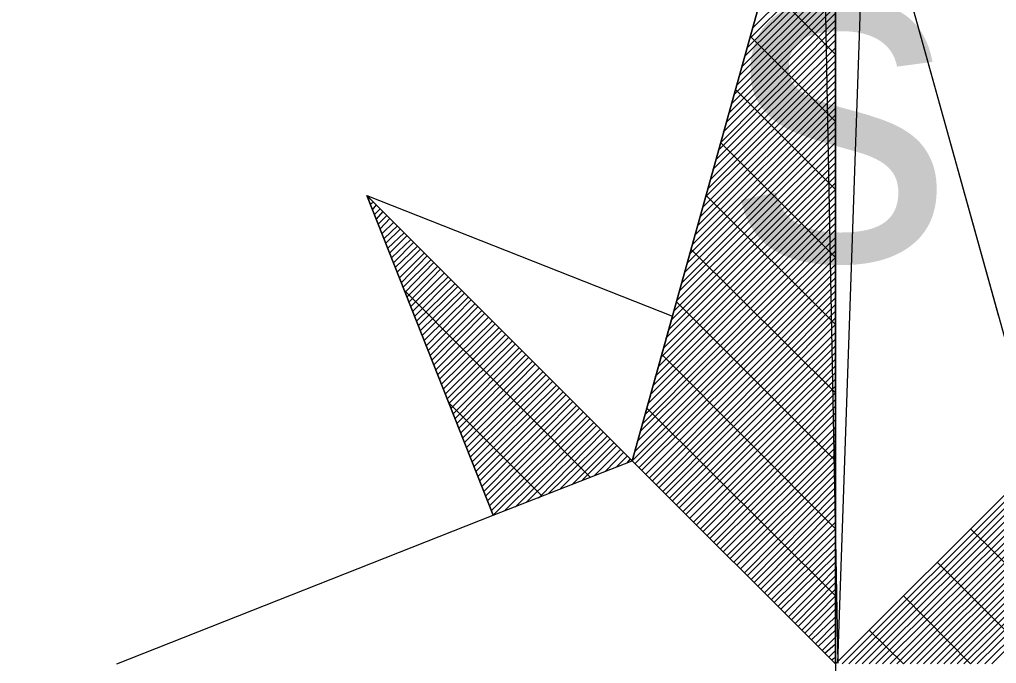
# Model space of a CAD drawing. Extents: x -729889 to -691139, y -995431 to -974354.
# Drawn here: x -725498.002 to -725496.228, y -978471.509 to -978470.34 of the extents above; entities that cross this region are included whole.
import ezdxf

# ---------------------------------------------------------------- set-up
doc = ezdxf.new("R2010")
doc.units = 0
for name, color, linetype in [('Atributy', 7, 'Continuous'), ('Skutečně zaměřené kabelové vedení', 7, 'Continuous'), ('Světelný bod se zemním svítidlem', 7, 'Continuous')]:
    doc.layers.add(name, color=color, linetype=linetype)

# ---------------------------------------------------------------- blocks, each defined once
blk = doc.blocks.new('Světlo')
at = {"layer": 'Světelný bod se zemním svítidlem'}
for p, q in [((-0.3687, 0.3687), (0, 1.6939)), ((0, 1.6939), (-0.3687, 0.3687)), ((-0.2957, 0.6313), (0, 1.6939)), ((0, 1.6939), (0.3687, 0.3687)), ((0, 0), (0, 1.6939)), ((0, 1.6939), (0.2957, 0.6313)), ((0, 1.6939), (0, -1.3043)), ((-0.1513, 1.153), (0, 1.3043)), ((-0.16, 1.1183), (0, 1.2783)), ((-0.1548, 1.1357), (0, 1.2904)), ((-0.1652, 1.1026), (0, 1.2661)), ((-0.1739, 1.0678), (0, 1.2417)), ((-0.1687, 1.0852), (0, 1.2539)), ((-0.1791, 1.0504), (0, 1.2296)), ((0, 1.1061), (-0.127, 1.2348)), ((-0.1843, 1.033), (0, 1.2174)), ((-0.193, 1), (0, 1.193)), ((-0.1878, 1.0174), (0, 1.2052)), ((-0.1983, 0.9826), (0, 1.1809)), ((-0.207, 0.9478), (0, 1.1565)), ((-0.2035, 0.9652), (0, 1.1687)), ((-0.2122, 0.9322), (0, 1.1443)), ((0, 0.9843), (-0.1548, 1.1391)), ((-0.2226, 0.8974), (0, 1.1183)), ((-0.2174, 0.9148), (0, 1.1322)), ((-0.2261, 0.88), (0, 1.1061)), ((-0.2365, 0.847), (0, 1.0817)), ((-0.2313, 0.8626), (0, 1.0939)), ((-0.24, 0.8296), (0, 1.0696)), ((-0.2452, 0.8122), (0, 1.0574)), ((0, 1.0522), (0, 1.0504)), ((-0.2557, 0.7774), (0, 1.033)), ((-0.2504, 0.7948), (0, 1.0452)), ((0, 0.8609), (-0.1809, 1.0417)), ((-0.2591, 0.7617), (0, 1.0209)), ((-0.2696, 0.727), (0, 0.9965)), ((-0.2643, 0.7443), (0, 1.0087)), ((-0.2748, 0.7096), (0, 0.9843)), ((-0.2835, 0.6765), (0, 0.96)), ((-0.2783, 0.6922), (0, 0.9722)), ((-0.2887, 0.6591), (0, 0.9461)), ((0, 0.7374), (-0.2087, 0.9461)), ((-0.2922, 0.6417), (0, 0.9339)), ((-0.3026, 0.607), (0, 0.9096)), ((-0.2974, 0.6243), (0, 0.9217)), ((-0.3078, 0.5913), (0, 0.8974)), ((-0.3165, 0.5565), (0, 0.873)), ((-0.3113, 0.5739), (0, 0.8852)), ((-0.3217, 0.5391), (0, 0.8609)), ((-0.3687, 0.3687), (-0.8504, 0.8504)), ((-0.8504, 0.8504), (-0.6209, 0.2696)), ((-0.6209, 0.2696), (-0.8504, 0.8504)), ((-0.8504, 0.8504), (-0.2957, 0.6313)), ((-0.3687, 0.3687), (-0.8504, 0.8504)), ((-0.847, 0.8435), (-0.8452, 0.8452)), ((-0.8435, 0.8348), (-0.8383, 0.8383)), ((-0.3304, 0.5061), (0, 0.8365)), ((-0.327, 0.5217), (0, 0.8487)), ((0, 0.6157), (-0.2348, 0.8504)), ((-0.84, 0.8243), (-0.833, 0.833)), ((-0.8365, 0.8157), (-0.8261, 0.8261)), ((-0.833, 0.807), (-0.8209, 0.8209)), ((-0.3357, 0.4887), (0, 0.8243)), ((-0.8296, 0.7983), (-0.8139, 0.8139)), ((-0.8261, 0.7896), (-0.8087, 0.8087)), ((-0.8226, 0.7809), (-0.8017, 0.8017)), ((-0.3443, 0.4539), (0, 0.8)), ((-0.3409, 0.4713), (0, 0.8122)), ((-0.8191, 0.7722), (-0.7948, 0.7948)), ((-0.8157, 0.7635), (-0.7896, 0.7896)), ((-0.8122, 0.7548), (-0.7826, 0.7826)), ((-0.3496, 0.4365), (0, 0.7878)), ((-0.8087, 0.7461), (-0.7774, 0.7774)), ((-0.8052, 0.7374), (-0.7704, 0.7704)), ((-0.8017, 0.7287), (-0.7652, 0.7652)), ((-0.3548, 0.4209), (0, 0.7739)), ((-0.7983, 0.72), (-0.7583, 0.7583)), ((-0.7948, 0.7113), (-0.753, 0.753)), ((-0.7913, 0.7009), (-0.7461, 0.7461)), ((-0.3635, 0.3861), (0, 0.7496)), ((-0.36, 0.4035), (0, 0.7617)), ((0, 0.4922), (-0.2626, 0.753)), ((-0.7878, 0.6922), (-0.7409, 0.7409)), ((-0.7843, 0.6835), (-0.7339, 0.7339)), ((-0.7809, 0.6748), (-0.7287, 0.7287)), ((-0.3687, 0.3687), (0, 0.7374)), ((-0.7774, 0.6661), (-0.7217, 0.7217)), ((-0.7739, 0.6574), (-0.7165, 0.7165)), ((-0.7704, 0.6487), (-0.7096, 0.7096)), ((-0.3635, 0.3635), (0, 0.7252)), ((-0.3565, 0.3565), (0, 0.713)), ((-0.767, 0.64), (-0.7026, 0.7026)), ((-0.7635, 0.6313), (-0.6974, 0.6974)), ((-0.3513, 0.3513), (0, 0.7009)), ((-0.4452, 0.3391), (-0.7809, 0.6765)), ((-0.76, 0.6226), (-0.6904, 0.6904)), ((-0.7565, 0.6139), (-0.6852, 0.6852)), ((-0.753, 0.6052), (-0.6783, 0.6783)), ((-0.3443, 0.3443), (0, 0.6887)), ((-0.3374, 0.3374), (0, 0.6765)), ((-0.7496, 0.5965), (-0.673, 0.673)), ((-0.7461, 0.5878), (-0.6661, 0.6661)), ((-0.7426, 0.5774), (-0.6609, 0.6609)), ((-0.3322, 0.3322), (0, 0.6643)), ((0, 0.3687), (-0.2887, 0.6574)), ((-0.7391, 0.5687), (-0.6539, 0.6539)), ((-0.7357, 0.56), (-0.6487, 0.6487)), ((-0.7322, 0.5513), (-0.6417, 0.6417)), ((-0.3252, 0.3252), (0, 0.6522)), ((-0.32, 0.32), (0, 0.64)), ((-0.7287, 0.5426), (-0.6365, 0.6365)), ((-0.7252, 0.5339), (-0.6296, 0.6296)), ((-0.7217, 0.5252), (-0.6226, 0.6226)), ((-0.2957, 0.6313), (-0.3687, 0.3687)), ((-0.313, 0.313), (0, 0.6278)), ((-0.7183, 0.5165), (-0.6174, 0.6174)), ((-0.7148, 0.5078), (-0.6104, 0.6104)), ((-0.7113, 0.4991), (-0.6052, 0.6052)), ((-0.3078, 0.3078), (0, 0.6157)), ((-0.7078, 0.4904), (-0.5983, 0.5983)), ((-0.7043, 0.4817), (-0.593, 0.593)), ((-0.7009, 0.473), (-0.5861, 0.5861)), ((-0.3009, 0.3009), (0, 0.6017)), ((-0.2957, 0.2957), (0, 0.5896)), ((-0.6974, 0.4643), (-0.5809, 0.5809)), ((-0.6939, 0.4539), (-0.5739, 0.5739)), ((-0.6904, 0.4452), (-0.5687, 0.5687)), ((-0.2887, 0.2887), (0, 0.5774)), ((-0.687, 0.4365), (-0.5617, 0.5617)), ((-0.6835, 0.4278), (-0.5565, 0.5565)), ((0, 0.2452), (-0.3148, 0.5617)), ((-0.2835, 0.2835), (0, 0.5652)), ((-0.2765, 0.2765), (0, 0.553)), ((-0.68, 0.4191), (-0.5496, 0.5496)), ((-0.6765, 0.4104), (-0.5443, 0.5443)), ((-0.673, 0.4017), (-0.5374, 0.5374)), ((-0.2713, 0.2713), (0, 0.5409)), ((-0.6696, 0.393), (-0.5304, 0.5304)), ((-0.6661, 0.3843), (-0.5252, 0.5252)), ((-0.6626, 0.3757), (-0.5183, 0.5183)), ((-0.2643, 0.2643), (0, 0.5287)), ((-0.2574, 0.2574), (0, 0.5165)), ((-0.6591, 0.367), (-0.513, 0.513)), ((-0.6557, 0.3583), (-0.5061, 0.5061)), ((-0.6522, 0.3496), (-0.5009, 0.5009)), ((-0.2522, 0.2522), (0, 0.5043)), ((-0.6487, 0.3409), (-0.4939, 0.4939)), ((-0.6452, 0.3322), (-0.4887, 0.4887)), ((-0.6417, 0.3217), (-0.4817, 0.4817)), ((-0.2452, 0.2452), (0, 0.4922)), ((-0.24, 0.24), (0, 0.48)), ((-0.5322, 0.3043), (-0.7009, 0.473)), ((-0.6383, 0.313), (-0.4765, 0.4765)), ((-0.6348, 0.3043), (-0.4696, 0.4696)), ((-0.6313, 0.2957), (-0.4643, 0.4643)), ((0, 0.1235), (-0.3426, 0.4643)), ((-0.233, 0.233), (0, 0.4678)), ((-0.6278, 0.287), (-0.4574, 0.4574)), ((-0.6243, 0.2783), (-0.4504, 0.4504)), ((-0.6209, 0.2696), (-0.4452, 0.4452)), ((-0.2278, 0.2278), (0, 0.4557)), ((-0.2209, 0.2209), (0, 0.4435)), ((-0.6, 0.2783), (-0.4383, 0.4383)), ((-0.5809, 0.2852), (-0.433, 0.433)), ((-0.56, 0.2939), (-0.4261, 0.4261)), ((-0.2157, 0.2157), (0, 0.4296)), ((-0.5391, 0.3009), (-0.4209, 0.4209)), ((-0.52, 0.3096), (-0.4139, 0.4139)), ((-0.4991, 0.3183), (-0.4087, 0.4087)), ((-0.2087, 0.2087), (0, 0.4174)), ((-0.4783, 0.3252), (-0.4017, 0.4017)), ((-0.4591, 0.3339), (-0.3965, 0.3965)), ((-0.2035, 0.2035), (0, 0.4052)), ((-0.1965, 0.1965), (0, 0.393)), ((-0.4383, 0.3409), (-0.3896, 0.3896)), ((-0.4174, 0.3496), (-0.3843, 0.3843)), ((-0.3965, 0.3583), (-0.3774, 0.3774)), ((-0.1913, 0.1913), (0, 0.3809)), ((-0.6209, 0.2696), (-0.3687, 0.3687)), ((-0.3774, 0.3652), (-0.3722, 0.3722)), ((-0.3687, 0.3687), (0, 0)), ((0, 0), (-0.3687, 0.3687)), ((-0.1843, 0.1843), (0, 0.3687)), ((-0.1791, 0.1791), (0, 0.3565)), ((0.3687, 0.3687), (0, 0)), ((0.3687, 0.3687), (0, 0)), ((0, 0), (0.3687, 0.3687)), ((0.0122, 0), (0.3774, 0.3652)), ((0.0243, 0), (0.3861, 0.3617)), ((0.0365, 0), (0.3948, 0.3583)), ((0.0487, 0), (0.4035, 0.3548)), ((-0.1722, 0.1722), (0, 0.3443)), ((0.0609, 0), (0.4139, 0.3513)), ((0.073, 0), (0.4226, 0.3478)), ((0.0852, 0), (0.4313, 0.3443)), ((0.0991, 0), (0.44, 0.3409)), ((0.1113, 0), (0.4487, 0.3374)), ((-0.1652, 0.1652), (0, 0.3322)), ((-0.16, 0.16), (0, 0.32)), ((0.1235, 0), (0.4574, 0.3339)), ((0.1357, 0), (0.4661, 0.3304)), ((0.1478, 0), (0.4748, 0.327)), ((0.16, 0), (0.4835, 0.3235)), ((0.1722, 0), (0.4922, 0.32)), ((-0.153, 0.153), (0, 0.3078)), ((0.1843, 0), (0.5009, 0.3165)), ((0.1965, 0), (0.5096, 0.313)), ((0.2087, 0), (0.5183, 0.3096)), ((0.2209, 0), (0.527, 0.3061)), ((0.233, 0), (0.5374, 0.3026)), ((-0.1478, 0.1478), (0, 0.2957)), ((0.2452, 0), (0.5461, 0.2991)), ((0.2574, 0), (0.5548, 0.2957)), ((0.2713, 0), (0.5635, 0.2922)), ((0.2835, 0), (0.5722, 0.2887)), ((-1.3043, 0), (-0.6209, 0.2696)), ((-0.1409, 0.1409), (0, 0.2835)), ((-0.1357, 0.1357), (0, 0.2713)), ((-0.1287, 0.1287), (0, 0.2574)), ((-0.1235, 0.1235), (0, 0.2452)), ((-0.1165, 0.1165), (0, 0.233)), ((0.4922, 0), (0.2452, 0.2452)), ((-0.1113, 0.1113), (0, 0.2209)), ((-0.1043, 0.1043), (0, 0.2087)), ((-0.0991, 0.0991), (0, 0.1965)), ((-0.0922, 0.0922), (0, 0.1843)), ((0.3687, 0), (0.1843, 0.1843)), ((-0.0852, 0.0852), (0, 0.1722)), ((-0.08, 0.08), (0, 0.16)), ((-0.073, 0.073), (0, 0.1478)), ((-0.0678, 0.0678), (0, 0.1357)), ((-0.0609, 0.0609), (0, 0.1235)), ((-0.0557, 0.0557), (0, 0.1113)), ((0.2452, 0), (0.1235, 0.1235)), ((-0.0487, 0.0487), (0, 0.0991)), ((-0.0435, 0.0435), (0, 0.0852)), ((-0.0365, 0.0365), (0, 0.073)), ((-0.0313, 0.0313), (0, 0.0609)), ((0.1235, 0), (0.0609, 0.0609)), ((-0.0243, 0.0243), (0, 0.0487)), ((-0.0191, 0.0191), (0, 0.0365)), ((-0.0122, 0.0122), (0, 0.0243)), ((-0.007, 0.007), (0, 0.0122))]:
    blk.add_line(p, q, dxfattribs=at)
blk.add_text('s', height=0.6087, dxfattribs=at).set_placement((-0.1939, 0.7324))

msp = doc.modelspace()

# ---------------------------------------------------------------- linework, layer by layer
at = {"layer": 'Skutečně zaměřené kabelové vedení'}
for points in [[(-725504.7115, -978461.0099), (-725502.0755, -978462.7253), (-725498.5594, -978467.5199), (-725496.5456, -978469.9492), (-725496.5158, -978471.5086)], [(-725496.5158, -978471.5086), (-725496.4497, -978469.5976), (-725492.1345, -978467.0085), (-725490.2806, -978465.8897), (-725489.5774, -978465.5062), (-725487.6276, -978463.9079), (-725486.7622, -978464.6675)]]:
    msp.add_lwpolyline(points, dxfattribs=at)

# ---------------------------------------------------------------- block references
at = {"layer": 'Světelný bod se zemním svítidlem', "xscale": 1.0005800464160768, "yscale": 1.0005800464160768}
msp.add_blockref('Světlo', (-725496.52, -978471.51), dxfattribs=at)

# ---------------------------------------------------------------- texts
at = {"layer": 'Atributy'}
msp.add_text('A-0191', height=2, dxfattribs=at).set_placement((-725496.52, -978473.5176))

doc.saveas('drawing.dxf')
